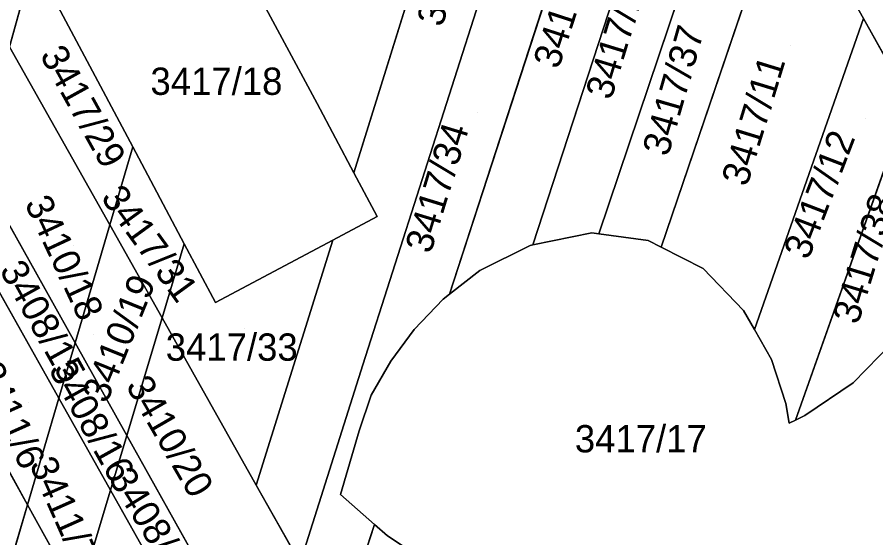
# Model space of a CAD drawing. Extents: x -262715 to -259381, y -1237238 to -1231182.
# Drawn here: x -261776 to -261713, y -1236132.7 to -1236094.5 of the extents above; entities that cross this region are included whole.
import ezdxf

# ---------------------------------------------------------------- set-up
doc = ezdxf.new("R2010")
doc.units = 0
for name, color, linetype in [('body_kn', 7, 'Continuous'), ('kladpar_druhypozemkov', 7, 'Continuous'), ('kladpar_hranice', 7, 'Continuous'), ('kladpar_parcelnecisla', 7, 'Continuous'), ('kladpar_plochy', 7, 'Continuous')]:
    doc.layers.add(name, color=color, linetype=linetype)

msp = doc.modelspace()

# ---------------------------------------------------------------- linework, layer by layer
at = {"layer": 'body_kn'}
for p, q in [((-261713.96, -1236094.64), (-261713.96, -1236094.64)), ((-261713.96, -1236094.64), (-261713.96, -1236094.64)), ((-261753.98, -1236100.88), (-261753.98, -1236100.88)), ((-261767.49, -1236104.04), (-261767.49, -1236104.04)), ((-261767.49, -1236104.04), (-261767.49, -1236104.04)), ((-261751.3, -1236105.94), (-261751.3, -1236105.94)), ((-261751.3, -1236105.94), (-261751.3, -1236105.94)), ((-261749.59, -1236109.14), (-261749.59, -1236109.14)), ((-261769.17, -1236109.76), (-261769.17, -1236109.76)), ((-261769.17, -1236109.76), (-261769.17, -1236109.76)), ((-261752.84, -1236110.87), (-261752.84, -1236110.87)), ((-261752.84, -1236110.87), (-261752.84, -1236110.87)), ((-261733.85, -1236110.35), (-261733.85, -1236110.35)), ((-261733.34, -1236110.42), (-261733.34, -1236110.42)), ((-261733.34, -1236110.42), (-261733.34, -1236110.42)), ((-261729.73, -1236110.91), (-261729.73, -1236110.91)), ((-261763.71, -1236111.14), (-261763.71, -1236111.14)), ((-261763.71, -1236111.14), (-261763.71, -1236111.14)), ((-261738.38, -1236111.27), (-261738.38, -1236111.27)), ((-261738.18, -1236111.23), (-261738.18, -1236111.23)), ((-261738.18, -1236111.23), (-261738.18, -1236111.23)), ((-261728.78, -1236111.4), (-261728.78, -1236111.4)), ((-261728.78, -1236111.4), (-261728.78, -1236111.4)), ((-261742.07, -1236113.1), (-261742.07, -1236113.1)), ((-261725.69, -1236112.96), (-261725.69, -1236112.96)), ((-261744.75, -1236115.19), (-261744.75, -1236115.19)), ((-261744.29, -1236114.83), (-261744.29, -1236114.83)), ((-261744.29, -1236114.83), (-261744.29, -1236114.83)), ((-261761.42, -1236115.44), (-261761.42, -1236115.44)), ((-261761.42, -1236115.44), (-261761.42, -1236115.44)), ((-261765.34, -1236116.57), (-261765.34, -1236116.57)), ((-261722.74, -1236116.03), (-261722.74, -1236116.03)), ((-261746.86, -1236117.41), (-261746.86, -1236117.41)), ((-261721.94, -1236117.43), (-261721.94, -1236117.43)), ((-261721.94, -1236117.43), (-261721.94, -1236117.43)), ((-261771.71, -1236118.4), (-261771.71, -1236118.4)), ((-261771.71, -1236118.4), (-261771.71, -1236118.4)), ((-261748.59, -1236119.73), (-261748.59, -1236119.73)), ((-261720.7, -1236119.61), (-261720.7, -1236119.61)), ((-261750.63, -1236120.02), (-261750.63, -1236120.02)), ((-261714.7, -1236121.33), (-261714.7, -1236121.33)), ((-261750.03, -1236122.23), (-261750.03, -1236122.23)), ((-261772.9, -1236122.46), (-261772.9, -1236122.46)), ((-261772.9, -1236122.46), (-261772.9, -1236122.46)), ((-261719.65, -1236122.85), (-261719.65, -1236122.85)), ((-261718.94, -1236124.06), (-261718.94, -1236124.06)), ((-261718.94, -1236124.06), (-261718.94, -1236124.06)), ((-261718.26, -1236123.72), (-261718.26, -1236123.72)), ((-261719.4, -1236124.29), (-261719.4, -1236124.29)), ((-261767.92, -1236125.18), (-261767.92, -1236125.18)), ((-261767.92, -1236125.18), (-261767.92, -1236125.18)), ((-261750.91, -1236124.83), (-261750.91, -1236124.83)), ((-261758.44, -1236128.81), (-261758.44, -1236128.81)), ((-261758.44, -1236128.81), (-261758.44, -1236128.81)), ((-261769.12, -1236129.19), (-261769.12, -1236129.19)), ((-261769.12, -1236129.19), (-261769.12, -1236129.19)), ((-261752.26, -1236129.51), (-261752.26, -1236129.51)), ((-261752.26, -1236129.51), (-261752.26, -1236129.51)), ((-261775.2, -1236130.26), (-261775.2, -1236130.26)), ((-261749.78, -1236131.69), (-261749.78, -1236131.69)), ((-261749.78, -1236131.69), (-261749.78, -1236131.69)), ((-261748.83, -1236132.52), (-261748.83, -1236132.52)), ((-261748.83, -1236132.52), (-261748.83, -1236132.52))]:
    msp.add_line(p, q, dxfattribs=at)
at = {"layer": 'kladpar_druhypozemkov'}
for p, q in [((-261719.28, -1236096.61), (-261719.28, -1236096.61)), ((-261761.1, -1236097.88), (-261761.1, -1236097.88)), ((-261770.45, -1236100.91), (-261770.45, -1236100.91)), ((-261742.25, -1236101.51), (-261742.25, -1236101.51)), ((-261713.84, -1236101.96), (-261713.84, -1236101.96)), ((-261765.93, -1236110.09), (-261765.93, -1236110.09)), ((-261771.81, -1236111.28), (-261771.81, -1236111.28)), ((-261770.35, -1236117.81), (-261770.35, -1236117.81)), ((-261759.29, -1236117.33), (-261759.29, -1236117.33)), ((-261775.11, -1236122.79), (-261775.11, -1236122.79)), ((-261769.34, -1236124.72), (-261769.34, -1236124.72)), ((-261730.51, -1236124.44), (-261730.51, -1236124.44)), ((-261763.72, -1236125.11), (-261763.72, -1236125.11)), ((-261771.71, -1236129.88), (-261771.71, -1236129.88))]:
    msp.add_line(p, q, dxfattribs=at)
at = {"layer": 'kladpar_hranice'}
for p, q in [((-261742.15, -1236076.63), (-261751.3, -1236105.94)), ((-261744.29, -1236114.83), (-261733.52, -1236081.75)), ((-261729.33, -1236084.11), (-261738.18, -1236111.23)), ((-261725.27, -1236086.43), (-261733.34, -1236110.42)), ((-261721.11, -1236088.83), (-261728.78, -1236111.4)), ((-261776.51, -1236096.73), (-261774.77, -1236090.38)), ((-261774.77, -1236090.38), (-261767.49, -1236104.04)), ((-261713.96, -1236094.64), (-261721.94, -1236117.43)), ((-261721.94, -1236117.43), (-261713.96, -1236094.64)), ((-261713.96, -1236094.64), (-261710.63, -1236100.6)), ((-261769.17, -1236109.76), (-261776.51, -1236096.73)), ((-261776.51, -1236096.73), (-261769.17, -1236109.76)), ((-261710.63, -1236100.6), (-261718.94, -1236124.06)), ((-261718.94, -1236124.06), (-261710.63, -1236100.6)), ((-261767.49, -1236104.04), (-261769.17, -1236109.76)), ((-261769.17, -1236109.76), (-261767.49, -1236104.04)), ((-261767.49, -1236104.04), (-261763.71, -1236111.14)), ((-261778.99, -1236105.4), (-261771.71, -1236118.4)), ((-261771.71, -1236118.4), (-261778.99, -1236105.4)), ((-261772.9, -1236122.46), (-261780.17, -1236109.53)), ((-261780.17, -1236109.53), (-261772.9, -1236122.46)), ((-261769.17, -1236109.76), (-261771.71, -1236118.4)), ((-261771.71, -1236118.4), (-261769.17, -1236109.76)), ((-261769.17, -1236109.76), (-261765.34, -1236116.57)), ((-261765.34, -1236116.57), (-261769.17, -1236109.76)), ((-261761.42, -1236115.44), (-261752.84, -1236110.87)), ((-261758.44, -1236128.81), (-261752.84, -1236110.87)), ((-261752.84, -1236110.87), (-261758.44, -1236128.81)), ((-261765.34, -1236116.57), (-261763.71, -1236111.14)), ((-261763.71, -1236111.14), (-261765.34, -1236116.57)), ((-261763.71, -1236111.14), (-261761.42, -1236115.44)), ((-261765.34, -1236116.57), (-261767.92, -1236125.18)), ((-261767.92, -1236125.18), (-261765.34, -1236116.57)), ((-261758.44, -1236128.81), (-261765.34, -1236116.57)), ((-261782.4, -1236117.31), (-261775.2, -1236130.26)), ((-261775.2, -1236130.26), (-261782.4, -1236117.31)), ((-261771.71, -1236118.4), (-261772.9, -1236122.46)), ((-261772.9, -1236122.46), (-261771.71, -1236118.4)), ((-261771.71, -1236118.4), (-261767.92, -1236125.18)), ((-261767.92, -1236125.18), (-261771.71, -1236118.4)), ((-261772.9, -1236122.46), (-261775.2, -1236130.26)), ((-261775.2, -1236130.26), (-261772.9, -1236122.46)), ((-261769.12, -1236129.19), (-261772.9, -1236122.46)), ((-261772.9, -1236122.46), (-261769.12, -1236129.19)), ((-261767.92, -1236125.18), (-261769.12, -1236129.19)), ((-261769.12, -1236129.19), (-261767.92, -1236125.18)), ((-261758.32, -1236142.34), (-261767.92, -1236125.18)), ((-261755.23, -1236134.51), (-261758.44, -1236128.81)), ((-261771.46, -1236136.99), (-261769.12, -1236129.19)), ((-261769.12, -1236129.19), (-261771.46, -1236136.99)), ((-261769.12, -1236129.19), (-261759.17, -1236146.89)), ((-261759.17, -1236146.89), (-261769.12, -1236129.19)), ((-261777.74, -1236138.89), (-261775.2, -1236130.26)), ((-261775.2, -1236130.26), (-261777.74, -1236138.89)), ((-261775.2, -1236130.26), (-261771.46, -1236136.99)), ((-261771.46, -1236136.99), (-261775.2, -1236130.26)), ((-261752.25, -1236139.28), (-261749.78, -1236131.69)), ((-261749.78, -1236131.69), (-261752.25, -1236139.28)), ((-261749.78, -1236131.69), (-261748.83, -1236132.52)), ((-261748.83, -1236132.52), (-261745.8, -1236134.54))]:
    msp.add_line(p, q, dxfattribs=at)
for points in [[(-261782.33, -1236086.39), (-261774.38, -1236058.14), (-261766.68, -1236062.84), (-261774.77, -1236090.38), (-261776.51, -1236096.73)], [(-261751.3, -1236105.94), (-261742.15, -1236076.63), (-261737.59, -1236079.27)], [(-261737.59, -1236079.27), (-261750.63, -1236120.02), (-261755.23, -1236134.51)], [(-261755.23, -1236134.51), (-261750.63, -1236120.02), (-261737.59, -1236079.27), (-261733.52, -1236081.75), (-261744.29, -1236114.83)], [(-261774.77, -1236090.38), (-261762.95, -1236084.08), (-261762.09, -1236085.69), (-261758.24, -1236092.92), (-261753.98, -1236100.88), (-261751.3, -1236105.94), (-261749.59, -1236109.14), (-261752.84, -1236110.87), (-261761.42, -1236115.44), (-261763.71, -1236111.14), (-261767.49, -1236104.04), (-261774.77, -1236090.38)], [(-261738.18, -1236111.23), (-261729.33, -1236084.11), (-261725.27, -1236086.43)], [(-261733.34, -1236110.42), (-261725.27, -1236086.43), (-261721.11, -1236088.83)], [(-261728.78, -1236111.4), (-261721.11, -1236088.83), (-261714.58, -1236092.53)], [(-261714.58, -1236092.53), (-261715.01, -1236092.76), (-261713.96, -1236094.64)], [(-261751.3, -1236105.94), (-261753.98, -1236100.88), (-261758.24, -1236092.92)], [(-261677.84, -1236158.72), (-261686.51, -1236143.83), (-261689.46, -1236138.55), (-261693.95, -1236130.49), (-261698.23, -1236122.82), (-261698.46, -1236122.4), (-261699.28, -1236120.95), (-261701.74, -1236116.54), (-261704.48, -1236111.63), (-261707.48, -1236106.25), (-261710.63, -1236100.6), (-261713.96, -1236094.64), (-261715.01, -1236092.76)], [(-261752.84, -1236110.87), (-261749.59, -1236109.14), (-261751.3, -1236105.94)], [(-261752.26, -1236129.51), (-261750.91, -1236124.83), (-261750.03, -1236122.23), (-261748.59, -1236119.73), (-261746.86, -1236117.41), (-261744.75, -1236115.19), (-261744.29, -1236114.83), (-261742.07, -1236113.1), (-261738.38, -1236111.27), (-261738.18, -1236111.23), (-261733.85, -1236110.35), (-261733.34, -1236110.42), (-261729.73, -1236110.91), (-261728.78, -1236111.4), (-261725.69, -1236112.96), (-261722.74, -1236116.03), (-261721.94, -1236117.43), (-261720.7, -1236119.61), (-261719.65, -1236122.85), (-261719.4, -1236124.29), (-261718.94, -1236124.06), (-261718.26, -1236123.72), (-261714.7, -1236121.33), (-261711.86, -1236118.4)], [(-261733.34, -1236110.42), (-261733.85, -1236110.35), (-261738.18, -1236111.23)], [(-261728.78, -1236111.4), (-261729.73, -1236110.91), (-261733.34, -1236110.42)], [(-261738.18, -1236111.23), (-261738.38, -1236111.27), (-261742.07, -1236113.1), (-261744.29, -1236114.83)], [(-261721.94, -1236117.43), (-261722.74, -1236116.03), (-261725.69, -1236112.96), (-261728.78, -1236111.4)], [(-261744.29, -1236114.83), (-261744.75, -1236115.19), (-261746.86, -1236117.41), (-261748.59, -1236119.73), (-261750.03, -1236122.23), (-261750.91, -1236124.83), (-261752.26, -1236129.51), (-261749.78, -1236131.69)], [(-261765.34, -1236116.57), (-261758.44, -1236128.81), (-261755.23, -1236134.51)], [(-261718.94, -1236124.06), (-261719.4, -1236124.29), (-261719.65, -1236122.85), (-261720.7, -1236119.61), (-261721.94, -1236117.43)], [(-261711.86, -1236118.4), (-261714.7, -1236121.33), (-261718.26, -1236123.72), (-261718.94, -1236124.06)], [(-261767.92, -1236125.18), (-261758.32, -1236142.34), (-261757.97, -1236143.14)], [(-261707.63, -1236132.68), (-261710.83, -1236134.92), (-261713.41, -1236136.11), (-261716.69, -1236137.63), (-261718.98, -1236138.19), (-261723.08, -1236139.2), (-261724.32, -1236139.28), (-261728.77, -1236139.56), (-261729.66, -1236139.47), (-261733.92, -1236139.06), (-261737.23, -1236149.94), (-261741.3, -1236148.25), (-261742.42, -1236147.79), (-261745.21, -1236145.81), (-261742.11, -1236136.53), (-261745.03, -1236135.05), (-261745.8, -1236134.54), (-261748.83, -1236132.52), (-261749.78, -1236131.69), (-261752.26, -1236129.51)]]:
    msp.add_lwpolyline(points, dxfattribs=at)
at = {"layer": 'kladpar_plochy'}
for points in [[(-261776.51, -1236096.73), (-261782.33, -1236086.39), (-261774.38, -1236058.14), (-261766.68, -1236062.84), (-261774.77, -1236090.38)], [(-261742.15, -1236076.63), (-261751.3, -1236105.94), (-261753.98, -1236100.88), (-261758.24, -1236092.92), (-261751.75, -1236071.28), (-261745.62, -1236074.63)], [(-261758.44, -1236128.81), (-261752.84, -1236110.87), (-261749.59, -1236109.14), (-261751.3, -1236105.94), (-261742.15, -1236076.63), (-261737.59, -1236079.27), (-261750.63, -1236120.02), (-261755.23, -1236134.51)], [(-261752.25, -1236139.28), (-261754.63, -1236135.57), (-261755.23, -1236134.51), (-261750.63, -1236120.02), (-261737.59, -1236079.27), (-261733.52, -1236081.75), (-261744.29, -1236114.83), (-261744.75, -1236115.19), (-261746.86, -1236117.41), (-261748.59, -1236119.73), (-261750.03, -1236122.23), (-261750.91, -1236124.83), (-261752.26, -1236129.51), (-261749.78, -1236131.69)], [(-261729.33, -1236084.11), (-261738.18, -1236111.23), (-261738.38, -1236111.27), (-261742.07, -1236113.1), (-261744.29, -1236114.83), (-261733.52, -1236081.75)], [(-261774.77, -1236090.38), (-261762.95, -1236084.08), (-261762.09, -1236085.69), (-261758.24, -1236092.92), (-261753.98, -1236100.88), (-261751.3, -1236105.94), (-261749.59, -1236109.14), (-261752.84, -1236110.87), (-261761.42, -1236115.44), (-261763.71, -1236111.14), (-261767.49, -1236104.04)], [(-261738.18, -1236111.23), (-261729.33, -1236084.11), (-261725.27, -1236086.43), (-261733.34, -1236110.42), (-261733.85, -1236110.35)], [(-261721.11, -1236088.83), (-261728.78, -1236111.4), (-261729.73, -1236110.91), (-261733.34, -1236110.42), (-261725.27, -1236086.43)], [(-261728.78, -1236111.4), (-261721.11, -1236088.83), (-261714.58, -1236092.53), (-261715.01, -1236092.76), (-261713.96, -1236094.64), (-261721.94, -1236117.43), (-261722.74, -1236116.03), (-261725.69, -1236112.96)], [(-261776.51, -1236096.73), (-261774.77, -1236090.38), (-261767.49, -1236104.04), (-261769.17, -1236109.76)], [(-261710.63, -1236100.6), (-261718.94, -1236124.06), (-261719.4, -1236124.29), (-261719.65, -1236122.85), (-261720.7, -1236119.61), (-261721.94, -1236117.43), (-261713.96, -1236094.64)], [(-261771.71, -1236118.4), (-261778.99, -1236105.4), (-261776.51, -1236096.73), (-261769.17, -1236109.76)], [(-261718.94, -1236124.06), (-261710.63, -1236100.6), (-261707.48, -1236106.25), (-261711.86, -1236118.4), (-261714.7, -1236121.33), (-261718.26, -1236123.72)], [(-261769.17, -1236109.76), (-261767.49, -1236104.04), (-261763.71, -1236111.14), (-261765.34, -1236116.57)], [(-261778.99, -1236105.4), (-261771.71, -1236118.4), (-261772.9, -1236122.46), (-261780.17, -1236109.53)], [(-261780.17, -1236109.53), (-261772.9, -1236122.46), (-261775.2, -1236130.26), (-261782.4, -1236117.31)], [(-261767.92, -1236125.18), (-261771.71, -1236118.4), (-261769.17, -1236109.76), (-261765.34, -1236116.57)], [(-261761.42, -1236115.44), (-261752.84, -1236110.87), (-261758.44, -1236128.81), (-261765.34, -1236116.57), (-261763.71, -1236111.14)], [(-261758.32, -1236142.34), (-261767.92, -1236125.18), (-261765.34, -1236116.57), (-261758.44, -1236128.81), (-261755.23, -1236134.51), (-261757.97, -1236143.14)], [(-261777.74, -1236138.89), (-261785.11, -1236126.78), (-261782.4, -1236117.31), (-261775.2, -1236130.26)], [(-261771.71, -1236118.4), (-261767.92, -1236125.18), (-261769.12, -1236129.19), (-261772.9, -1236122.46)], [(-261772.9, -1236122.46), (-261769.12, -1236129.19), (-261771.46, -1236136.99), (-261775.2, -1236130.26)], [(-261769.12, -1236129.19), (-261767.92, -1236125.18), (-261758.32, -1236142.34), (-261757.97, -1236143.14), (-261759.17, -1236146.89)], [(-261769.12, -1236129.19), (-261759.17, -1236146.89), (-261761.14, -1236153.11), (-261762.58, -1236152.99), (-261769.23, -1236140.99), (-261771.46, -1236136.99)], [(-261773.91, -1236145.16), (-261777.74, -1236138.89), (-261775.2, -1236130.26), (-261771.46, -1236136.99)], [(-261748.83, -1236132.52), (-261745.8, -1236134.54), (-261748.58, -1236143.06), (-261751.94, -1236139.76), (-261752.25, -1236139.28), (-261749.78, -1236131.69)]]:
    msp.add_lwpolyline(points, close=True, dxfattribs=at)
for points in [[(-261710.63, -1236100.6), (-261713.96, -1236094.64), (-261715.01, -1236092.76)], [(-261745.8, -1236134.54), (-261748.83, -1236132.52), (-261749.78, -1236131.69), (-261752.26, -1236129.51), (-261750.91, -1236124.83), (-261750.03, -1236122.23), (-261748.59, -1236119.73), (-261746.86, -1236117.41), (-261744.75, -1236115.19), (-261744.29, -1236114.83), (-261742.07, -1236113.1), (-261738.38, -1236111.27), (-261738.18, -1236111.23), (-261733.85, -1236110.35), (-261733.34, -1236110.42), (-261729.73, -1236110.91), (-261728.78, -1236111.4), (-261725.69, -1236112.96), (-261722.74, -1236116.03), (-261721.94, -1236117.43), (-261720.7, -1236119.61), (-261719.65, -1236122.85), (-261719.4, -1236124.29), (-261718.94, -1236124.06), (-261718.26, -1236123.72), (-261714.7, -1236121.33), (-261711.86, -1236118.4)]]:
    msp.add_lwpolyline(points, dxfattribs=at)

# ---------------------------------------------------------------- texts
at = {"layer": 'kladpar_parcelnecisla'}
for s, rotation, p in [('3417/9', 73, (-261744.818, -1236095.342)), ('3417/35', 72, (-261736.297, -1236098.426)), ('3417/10', 73, (-261732.445, -1236100.686)), ('3417/37', 74, (-261728.267, -1236104.82)), ('3417/29', 299, (-261774.329, -1236097.328)), ('3417/11', 73, (-261722.486, -1236107.024)), ('3417/34', 73, (-261745.665, -1236111.945)), ('3417/12', 69, (-261717.992, -1236112.391)), ('3417/31', 306, (-261769.878, -1236107.783)), ('3410/18', 295, (-261775.439, -1236108.182)), ('3417/38', 73, (-261714.352, -1236117.128)), ('3408/15', 299, (-261777.287, -1236113.069)), ('3410/19', 68, (-261769.397, -1236122.908)), ('3408/16', 299, (-261773.691, -1236120.347)), ('3411/6', 294, (-261778.975, -1236120.351)), ('3410/20', 300, (-261768.038, -1236121.534)), ('3411/7', 294, (-261775.086, -1236127.294)), ('3408/8', 302, (-261769.328, -1236128.307))]:
    msp.add_text(s, height=2, rotation=rotation, dxfattribs=at).set_placement(p)
for s, p in [('3417/18', (-261766.191, -1236100.24)), ('3417/33', (-261765.071, -1236119.71)), ('3417/17', (-261735.1, -1236126.42))]:
    msp.add_text(s, height=2, dxfattribs=at).set_placement(p)

doc.saveas('drawing.dxf')
